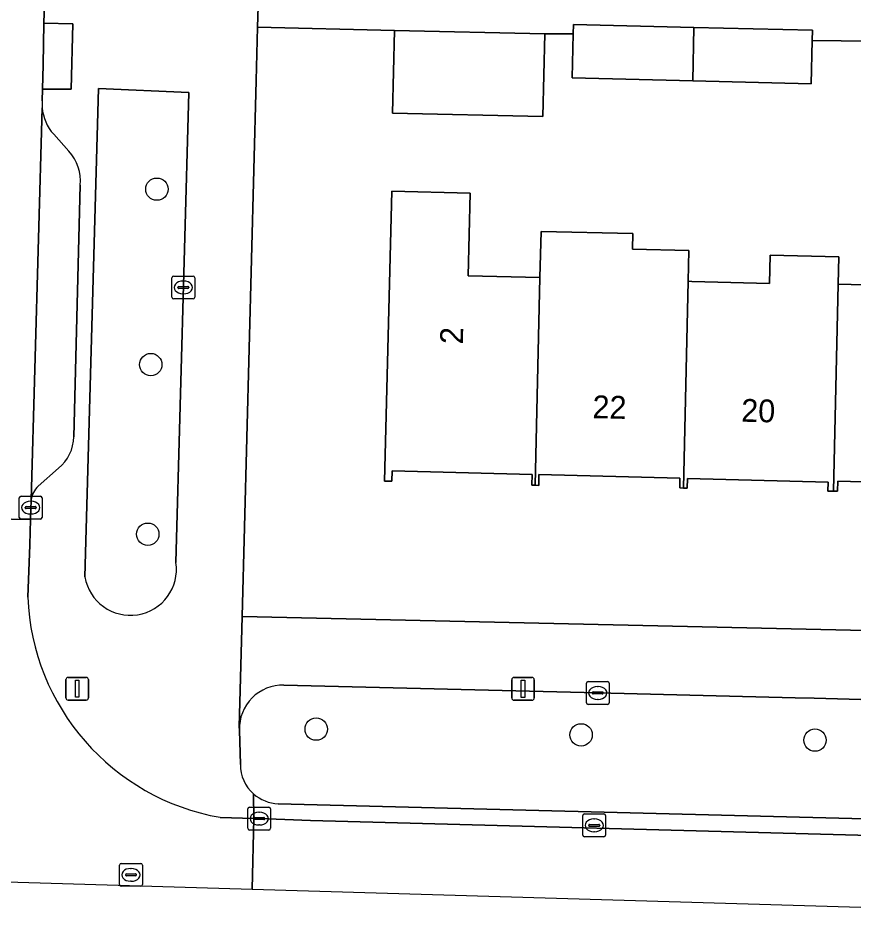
# Model space of a CAD drawing. Extents: x 162082 to 163401, y 388089 to 388636.
# Drawn here: x 162909.75 to 162946.37, y 388089.38 to 388129.37 of the extents above; entities that cross this region are included whole.
import ezdxf

# ---------------------------------------------------------------- set-up
doc = ezdxf.new("R2010")
doc.units = 0
for name, color, linetype in [('IMGEO_Boom', 7, 'Continuous'), ('IMGEO_Erf', 7, 'Continuous'), ('IMGEO_Groenvoorziening', 7, 'Continuous'), ('IMGEO_Kolk', 7, 'Continuous'), ('IMGEO_Lichtmast', 7, 'Continuous'), ('IMGEO_Pand', 7, 'Continuous'), ('IMGEO_Pand_nummerreeks', 7, 'Continuous'), ('IMGEO_Parkeervlak_open', 7, 'Continuous'), ('IMGEO_Rijbaan_lokaal_gesloten', 7, 'Continuous'), ('IMGEO_Rijbaan_lokaal_open', 7, 'Continuous'), ('IMGEO_Rioolput', 7, 'Continuous'), ('IMGEO_Voetpad_open', 7, 'Continuous')]:
    doc.layers.add(name, color=color, linetype=linetype)

msp = doc.modelspace()

# ---------------------------------------------------------------- linework, layer by layer
at = {"layer": 'IMGEO_Boom'}
for centre in [(162915.824, 388121.882), (162915.555, 388114.194), (162915.424, 388106.76), (162922.805, 388098.218), (162934.416, 388097.967), (162944.668, 388097.735)]:
    msp.add_circle(centre, 0.489, dxfattribs=at)
at = {"layer": 'IMGEO_Erf'}
msp.add_lwpolyline([(162970.294, 388127.807), (162965.558, 388127.953), (162965.474, 388124.238), (162958.769, 388124.389), (162958.852, 388128.104), (162957.416, 388128.109), (162957.35, 388126.028), (162952.446, 388126.183), (162947.027, 388126.355), (162947.091, 388128.373), (162944.544, 388128.392), (162944.497, 388126.504), (162939.31, 388126.633), (162934.027, 388126.765), (162934.075, 388128.687), (162932.827, 388128.694), (162932.746, 388125.061), (162926.156, 388125.209), (162926.238, 388128.842), (162920.235, 388128.983), (162920.174, 388126.642), (162919.566, 388103.161), (162969.642, 388102.036)], close=True, dxfattribs=at)
msp.add_lwpolyline([(162951.751, 388108.922), (162945.662, 388109.078), (162945.651, 388108.643), (162945.478, 388108.648), (162945.238, 388108.654), (162945.248, 388109.042), (162939.079, 388109.2), (162939.068, 388108.781), (162938.905, 388108.785), (162938.738, 388108.789), (162938.749, 388109.223), (162932.571, 388109.381), (162932.559, 388108.901), (162932.408, 388108.905), (162932.255, 388108.909), (162932.267, 388109.38), (162926.133, 388109.537), (162926.121, 388109.082), (162925.799, 388109.09), (162926.123, 388121.788), (162929.556, 388121.7), (162929.464, 388118.086), (162932.615, 388118.006), (162932.661, 388120.028), (162936.682, 388119.936), (162936.666, 388119.251), (162939.141, 388119.187), (162939.111, 388117.844), (162939.272, 388117.84), (162939.834, 388117.826), (162942.672, 388117.753), (162942.704, 388118.986), (162945.707, 388118.91), (162945.677, 388117.714), (162949.095, 388117.626)], dxfattribs=at)
at = {"layer": 'IMGEO_Groenvoorziening'}
for points in [[(162917.228, 388126.124), (162913.268, 388126.289), (162912.67, 388104.895)], [(162916.66, 388105.525), (162917.228, 388126.124)], [(162967.721, 388098.915), (162944.633, 388099.573), (162943.804, 388099.593), (162935.144, 388099.802), (162921.394, 388100.145)], [(162919.439, 388098.178), (162919.487, 388096.672)], [(162921.145, 388094.95), (162967.422, 388093.755)]]:
    msp.add_lwpolyline(points, dxfattribs=at)
for centre, radius, start, end in [((162914.662, 388105.226), 2.02, 189.4459, 8.4994), ((162921.344, 388098.239), 1.906, 88.5033, 181.8473), ((162921.188, 388096.651), 1.701, 179.2795, 228.4152), ((162921.188, 388096.651), 1.701, 228.4266, 268.5539)]:
    msp.add_arc(centre, radius, start, end, dxfattribs=at)
at = {"layer": 'IMGEO_Kolk'}
for p, q in [((162916.48, 388117.148), (162916.48, 388118)), ((162916.555, 388118.074), (162917.407, 388118.074)), ((162916.968, 388117.854), (162916.993, 388117.854)), ((162917.481, 388118), (162917.481, 388117.148)), ((162916.739, 388117.568), (162916.739, 388117.58)), ((162917.177, 388117.531), (162916.779, 388117.531)), ((162916.782, 388117.617), (162917.18, 388117.617)), ((162917.223, 388117.58), (162917.223, 388117.568)), ((162917.407, 388117.074), (162916.555, 388117.074)), ((162916.991, 388117.294), (162916.966, 388117.294)), ((162909.793, 388107.5), (162909.793, 388108.352)), ((162909.868, 388108.426), (162910.72, 388108.426)), ((162910.281, 388108.206), (162910.306, 388108.206)), ((162910.794, 388108.352), (162910.794, 388107.5)), ((162910.052, 388107.92), (162910.052, 388107.932)), ((162910.49, 388107.883), (162910.092, 388107.883)), ((162910.095, 388107.969), (162910.493, 388107.969)), ((162910.536, 388107.932), (162910.536, 388107.92)), ((162910.72, 388107.426), (162909.868, 388107.426)), ((162910.304, 388107.646), (162910.279, 388107.646)), ((162934.648, 388099.377), (162934.648, 388100.229)), ((162934.723, 388100.303), (162935.575, 388100.303)), ((162935.649, 388100.229), (162935.649, 388099.377)), ((162934.907, 388099.797), (162934.907, 388099.809)), ((162935.345, 388099.76), (162934.947, 388099.76)), ((162934.95, 388099.846), (162935.348, 388099.846)), ((162935.136, 388100.083), (162935.161, 388100.083)), ((162935.391, 388099.809), (162935.391, 388099.797)), ((162935.159, 388099.523), (162935.134, 388099.523)), ((162935.575, 388099.303), (162934.723, 388099.303)), ((162919.808, 388093.871), (162919.808, 388094.723)), ((162919.883, 388094.797), (162920.735, 388094.797)), ((162920.296, 388094.577), (162920.321, 388094.577)), ((162920.809, 388094.723), (162920.809, 388093.871)), ((162920.067, 388094.291), (162920.067, 388094.303)), ((162920.505, 388094.254), (162920.107, 388094.254)), ((162920.11, 388094.34), (162920.508, 388094.34)), ((162920.551, 388094.303), (162920.551, 388094.291)), ((162934.49, 388093.575), (162934.49, 388094.427)), ((162934.565, 388094.501), (162935.417, 388094.501)), ((162934.978, 388094.281), (162935.003, 388094.281)), ((162935.491, 388094.427), (162935.491, 388093.575)), ((162920.735, 388093.797), (162919.883, 388093.797)), ((162920.319, 388094.017), (162920.294, 388094.017)), ((162934.749, 388093.995), (162934.749, 388094.007)), ((162935.187, 388093.958), (162934.789, 388093.958)), ((162934.792, 388094.044), (162935.19, 388094.044)), ((162935.001, 388093.721), (162934.976, 388093.721)), ((162935.233, 388094.007), (162935.233, 388093.995)), ((162935.417, 388093.501), (162934.565, 388093.501))]:
    msp.add_line(p, q, dxfattribs=at)
for points in [[(162916.48, 388117.148), (162916.48, 388118)], [(162916.555, 388118.074), (162917.407, 388118.074)], [(162917.481, 388118), (162917.481, 388117.148)], [(162917.407, 388117.074), (162916.555, 388117.074)], [(162909.793, 388107.5), (162909.793, 388108.352)], [(162909.868, 388108.426), (162910.72, 388108.426)], [(162910.794, 388108.352), (162910.794, 388107.5)], [(162910.72, 388107.426), (162909.868, 388107.426)], [(162934.648, 388099.377), (162934.648, 388100.229)], [(162934.723, 388100.303), (162935.575, 388100.303)], [(162935.649, 388100.229), (162935.649, 388099.377)], [(162935.575, 388099.303), (162934.723, 388099.303)], [(162919.808, 388093.871), (162919.808, 388094.723)], [(162919.883, 388094.797), (162920.735, 388094.797)], [(162920.809, 388094.723), (162920.809, 388093.871)], [(162934.49, 388093.575), (162934.49, 388094.427)], [(162934.565, 388094.501), (162935.417, 388094.501)], [(162935.491, 388094.427), (162935.491, 388093.575)], [(162920.735, 388093.797), (162919.883, 388093.797)], [(162935.417, 388093.501), (162934.565, 388093.501)]]:
    msp.add_lwpolyline(points, dxfattribs=at)
for centre, radius, start, end in [((162916.557, 388117.998), 0.0765, 91.552, 178.448), ((162916.557, 388117.998), 0.0765, 91.552, 178.448), ((162917.405, 388117.998), 0.0765, 1.552, 88.448), ((162917.405, 388117.998), 0.0765, 1.552, 88.448), ((162916.779, 388117.577), 0.0403, 85.8775, 175.7526), ((162916.776, 388117.567), 0.0366, 178.938, 274.7102), ((162917.18, 388117.574), 0.043, 264.8664, 352.4533), ((162917.184, 388117.579), 0.0386, 1.7309, 96.639), ((162916.557, 388117.15), 0.0765, 181.552, 268.448), ((162916.557, 388117.15), 0.0765, 181.552, 268.448), ((162917.405, 388117.15), 0.0765, 271.552, 358.448), ((162917.405, 388117.15), 0.0765, 271.552, 358.448), ((162909.87, 388108.35), 0.0765, 91.552, 178.448), ((162909.87, 388108.35), 0.0765, 91.552, 178.448), ((162910.718, 388108.35), 0.0765, 1.552, 88.448), ((162910.718, 388108.35), 0.0765, 1.552, 88.448), ((162910.092, 388107.929), 0.0403, 85.8775, 175.7526), ((162910.089, 388107.919), 0.0366, 178.938, 274.7102), ((162910.493, 388107.926), 0.043, 264.8664, 352.4533), ((162910.497, 388107.931), 0.0386, 1.7309, 96.639), ((162909.87, 388107.502), 0.0765, 181.552, 268.448), ((162909.87, 388107.502), 0.0765, 181.552, 268.448), ((162910.718, 388107.502), 0.0765, 271.552, 358.448), ((162910.718, 388107.502), 0.0765, 271.552, 358.448), ((162934.725, 388100.227), 0.0765, 91.552, 178.448), ((162934.725, 388100.227), 0.0765, 91.552, 178.448), ((162935.573, 388100.227), 0.0765, 1.552, 88.448), ((162935.573, 388100.227), 0.0765, 1.552, 88.448), ((162934.947, 388099.806), 0.0403, 85.8775, 175.7526), ((162934.944, 388099.796), 0.0366, 178.938, 274.7102), ((162935.348, 388099.803), 0.043, 264.8664, 352.4533), ((162935.352, 388099.808), 0.0386, 1.7309, 96.639), ((162934.725, 388099.379), 0.0765, 181.552, 268.448), ((162934.725, 388099.379), 0.0765, 181.552, 268.448), ((162935.573, 388099.379), 0.0765, 271.552, 358.448), ((162935.573, 388099.379), 0.0765, 271.552, 358.448), ((162919.885, 388094.721), 0.0765, 91.552, 178.448), ((162919.885, 388094.721), 0.0765, 91.552, 178.448), ((162920.733, 388094.721), 0.0765, 1.552, 88.448), ((162920.733, 388094.721), 0.0765, 1.552, 88.448), ((162920.107, 388094.3), 0.0403, 85.8775, 175.7526), ((162920.104, 388094.29), 0.0366, 178.938, 274.7102), ((162920.508, 388094.297), 0.043, 264.8664, 352.4533), ((162920.512, 388094.302), 0.0386, 1.7309, 96.639), ((162934.567, 388094.425), 0.0765, 91.552, 178.448), ((162934.567, 388094.425), 0.0765, 91.552, 178.448), ((162935.415, 388094.425), 0.0765, 1.552, 88.448), ((162935.415, 388094.425), 0.0765, 1.552, 88.448), ((162919.885, 388093.873), 0.0765, 181.552, 268.448), ((162919.885, 388093.873), 0.0765, 181.552, 268.448), ((162920.733, 388093.873), 0.0765, 271.552, 358.448), ((162920.733, 388093.873), 0.0765, 271.552, 358.448), ((162934.789, 388094.004), 0.0403, 85.8775, 175.7526), ((162934.786, 388093.994), 0.0366, 178.938, 274.7102), ((162935.19, 388094.001), 0.043, 264.8664, 352.4533), ((162935.194, 388094.006), 0.0386, 1.7309, 96.639), ((162934.567, 388093.577), 0.0765, 181.552, 268.448), ((162934.567, 388093.577), 0.0765, 181.552, 268.448), ((162935.415, 388093.577), 0.0765, 271.552, 358.448), ((162935.415, 388093.577), 0.0765, 271.552, 358.448)]:
    msp.add_arc(centre, radius, start, end, dxfattribs=at)
for centre, major_axis, ratio, start_param, end_param in [((162916.967, 388117.574), (-0.387, 0.002), 0.722429, 4.712389, 7.853982), ((162916.992, 388117.574), (-0.39, 0.002), 0.717154, 1.570796, 4.712389), ((162910.28, 388107.926), (-0.387, 0.002), 0.722429, 4.712389, 7.853982), ((162910.305, 388107.926), (-0.39, 0.002), 0.717154, 1.570796, 4.712389), ((162935.135, 388099.803), (-0.387, 0.002), 0.722429, 4.712389, 7.853982), ((162935.16, 388099.803), (-0.39, 0.002), 0.717154, 1.570796, 4.712389), ((162920.295, 388094.297), (-0.387, 0.002), 0.722429, 4.712389, 7.853982), ((162920.32, 388094.297), (-0.39, 0.002), 0.717154, 1.570796, 4.712389), ((162934.977, 388094.001), (-0.387, 0.002), 0.722429, 4.712389, 7.853982), ((162935.002, 388094.001), (-0.39, 0.002), 0.717154, 1.570796, 4.712389)]:
    msp.add_ellipse(centre, major_axis=major_axis, ratio=ratio, start_param=start_param, end_param=end_param, dxfattribs=at)
at = {"layer": 'IMGEO_Lichtmast'}
for p, q in [((162911.832, 388099.587), (162911.832, 388100.387)), ((162911.832, 388100.387), (162911.832, 388099.587)), ((162911.932, 388100.487), (162912.722, 388100.487)), ((162912.722, 388100.487), (162911.932, 388100.487)), ((162912.822, 388100.387), (162912.822, 388099.587)), ((162912.822, 388099.587), (162912.822, 388100.387)), ((162931.374, 388099.584), (162931.374, 388100.384)), ((162931.374, 388100.384), (162931.374, 388099.584)), ((162931.474, 388100.484), (162932.264, 388100.484)), ((162932.264, 388100.484), (162931.474, 388100.484)), ((162932.364, 388100.384), (162932.364, 388099.584)), ((162932.364, 388099.584), (162932.364, 388100.384)), ((162912.722, 388099.487), (162911.932, 388099.487)), ((162911.932, 388099.487), (162912.722, 388099.487)), ((162932.264, 388099.484), (162931.474, 388099.484)), ((162931.474, 388099.484), (162932.264, 388099.484))]:
    msp.add_line(p, q, dxfattribs=at)
for points in [[(162912.252, 388100.362), (162912.402, 388100.362), (162912.402, 388099.612), (162912.252, 388099.612), (162912.252, 388100.362)], [(162931.794, 388100.359), (162931.944, 388100.359), (162931.944, 388099.609), (162931.794, 388099.609), (162931.794, 388100.359)]]:
    msp.add_lwpolyline(points, dxfattribs=at)
for centre, start, end in [((162911.932, 388100.387), 90, 180), ((162911.932, 388100.387), 90, 180), ((162912.722, 388100.387), 0, 90), ((162912.722, 388100.387), 360, 90), ((162931.474, 388100.384), 90, 180), ((162931.474, 388100.384), 90, 180), ((162932.264, 388100.384), 0, 90), ((162932.264, 388100.384), 360, 90), ((162911.932, 388099.587), 180, 270), ((162911.932, 388099.587), 180, 270), ((162912.722, 388099.587), 270, 0), ((162912.722, 388099.587), 270, 0), ((162931.474, 388099.584), 180, 270), ((162931.474, 388099.584), 180, 270), ((162932.264, 388099.584), 270, 0), ((162932.264, 388099.584), 270, 0)]:
    msp.add_arc(centre, 0.1, start, end, dxfattribs=at)
at = {"layer": 'IMGEO_Pand'}
for points in [[(162939.363, 388128.973), (162934.086, 388129.105), (162934.075, 388128.687), (162934.027, 388126.765), (162939.31, 388126.633)], [(162944.544, 388128.392), (162944.555, 388128.844), (162939.363, 388128.973), (162939.31, 388126.633), (162944.497, 388126.504)], [(162932.746, 388125.061), (162932.827, 388128.694), (162926.238, 388128.842), (162926.156, 388125.209)], [(162932.615, 388118.006), (162929.464, 388118.086), (162929.556, 388121.7), (162926.123, 388121.788), (162925.799, 388109.09), (162926.121, 388109.082), (162926.133, 388109.537), (162932.267, 388109.38), (162932.255, 388108.909), (162932.408, 388108.905)], [(162939.111, 388117.844), (162939.141, 388119.187), (162936.666, 388119.251), (162936.682, 388119.936), (162932.661, 388120.028), (162932.615, 388118.006), (162932.408, 388108.905), (162932.559, 388108.901), (162932.571, 388109.381), (162938.749, 388109.223), (162938.738, 388108.789), (162938.905, 388108.785)], [(162945.677, 388117.714), (162945.707, 388118.91), (162942.704, 388118.986), (162942.672, 388117.753), (162939.834, 388117.826), (162939.272, 388117.84), (162939.111, 388117.844), (162938.905, 388108.785), (162939.068, 388108.781), (162939.079, 388109.2), (162945.248, 388109.042), (162945.238, 388108.654), (162945.478, 388108.648)], [(162951.91, 388108.462), (162952.183, 388117.484), (162952.216, 388118.763), (162949.126, 388118.842), (162949.095, 388117.626), (162945.677, 388117.714), (162945.478, 388108.648), (162945.651, 388108.643), (162945.662, 388109.078), (162951.751, 388108.922), (162951.74, 388108.466)]]:
    msp.add_lwpolyline(points, close=True, dxfattribs=at)
at = {"layer": 'IMGEO_Parkeervlak_open'}
for points in [[(162910.798, 388125.453), (162910.314, 388108.27)], [(162911.969, 388123.543), (162911.301, 388124.29)], [(162912.176, 388111.031), (162912.464, 388122.061)], [(162910.62, 388108.864), (162911.511, 388109.658)]]:
    msp.add_lwpolyline(points, dxfattribs=at)
for centre, radius, start, end in [((162912.726, 388125.597), 1.934, 184.2611, 222.516), ((162910.508, 388122.231), 1.964, 355.0281, 41.9114), ((162910.398, 388111.045), 1.778, 308.7587, 359.5557), ((162911.262, 388108.158), 0.954, 132.2561, 173.2332)]:
    msp.add_arc(centre, radius, start, end, dxfattribs=at)
at = {"layer": 'IMGEO_Rijbaan_lokaal_gesloten'}
for points in [[(162910.811, 388126.268), (162910.833, 388127.333), (162910.87, 388129.154), (162910.923, 388130.952), (162912.631, 388191.173)], [(162910.663, 388185.26), (162908.585, 388107.428), (162910.281, 388107.398), (162910.294, 388107.926), (162910.308, 388108.162), (162910.314, 388108.27), (162910.798, 388125.453)], [(162910.799, 388125.75), (162910.811, 388126.268)]]:
    msp.add_lwpolyline(points, dxfattribs=at)
msp.add_arc((162912.8, 388125.595), 2.007, 175.5636, 184.0506, dxfattribs=at)
at = {"layer": 'IMGEO_Rijbaan_lokaal_open'}
for points in [[(162979.37, 388092.916), (162972.729, 388092.877), (162922.556, 388094.219), (162920.309, 388094.297), (162920.075, 388094.305), (162920.001, 388091.209), (162981.751, 388089.382), (163030.627, 388101.772), (163065.289, 388110.558), (163068.422, 388106.205)], [(162910.169, 388104.007), (162910.254, 388106.289), (162910.281, 388107.398), (162908.585, 388107.428), (162904.079, 388107.506), (162902.326, 388107.537), (162902.231, 388105.519)], [(162893.241, 388096.108), (162892.743, 388096.108), (162891.493, 388096.096), (162891.207, 388096.101), (162891.178, 388094.283), (162891.143, 388092.062), (162907.755, 388091.571), (162920.001, 388091.209)], [(162920.001, 388091.209), (162920.075, 388094.305), (162918.596, 388094.352)]]:
    msp.add_lwpolyline(points, dxfattribs=at)
msp.add_arc((162920.347, 388104.386), 10.185, 182.1304, 260.0992, dxfattribs=at)
at = {"layer": 'IMGEO_Rioolput'}
for p, q in [((162914.186, 388091.406), (162914.186, 388092.258)), ((162914.261, 388092.332), (162915.113, 388092.332)), ((162915.187, 388092.258), (162915.187, 388091.406)), ((162914.445, 388091.826), (162914.445, 388091.838)), ((162914.883, 388091.789), (162914.485, 388091.789)), ((162914.488, 388091.875), (162914.886, 388091.875)), ((162914.674, 388092.112), (162914.699, 388092.112)), ((162914.929, 388091.838), (162914.929, 388091.826)), ((162915.113, 388091.332), (162914.261, 388091.332)), ((162914.697, 388091.552), (162914.672, 388091.552))]:
    msp.add_line(p, q, dxfattribs=at)
for points in [[(162914.186, 388091.406), (162914.186, 388092.258)], [(162914.261, 388092.332), (162915.113, 388092.332)], [(162915.187, 388092.258), (162915.187, 388091.406)], [(162915.113, 388091.332), (162914.261, 388091.332)]]:
    msp.add_lwpolyline(points, dxfattribs=at)
for centre, radius, start, end in [((162914.263, 388092.256), 0.0765, 91.552, 178.448), ((162914.263, 388092.256), 0.0765, 91.552, 178.448), ((162915.111, 388092.256), 0.0765, 1.552, 88.448), ((162915.111, 388092.256), 0.0765, 1.552, 88.448), ((162914.485, 388091.835), 0.0403, 85.8775, 175.7526), ((162914.482, 388091.825), 0.0366, 178.938, 274.7102), ((162914.886, 388091.832), 0.043, 264.8664, 352.4533), ((162914.89, 388091.837), 0.0386, 1.7309, 96.639), ((162914.263, 388091.408), 0.0765, 181.552, 268.448), ((162914.263, 388091.408), 0.0765, 181.552, 268.448), ((162915.111, 388091.408), 0.0765, 271.552, 358.448), ((162915.111, 388091.408), 0.0765, 271.552, 358.448)]:
    msp.add_arc(centre, radius, start, end, dxfattribs=at)
for centre, major_axis, ratio, start_param, end_param in [((162914.673, 388091.832), (-0.387, 0.002), 0.722429, 4.712389, 7.853982), ((162914.698, 388091.832), (-0.39, 0.002), 0.717154, 1.570796, 4.712389)]:
    msp.add_ellipse(centre, major_axis=major_axis, ratio=ratio, start_param=start_param, end_param=end_param, dxfattribs=at)
at = {"layer": 'IMGEO_Voetpad_open'}
for points in [[(162920.174, 388126.642), (162920.235, 388128.983), (162920.27, 388130.355), (162920.956, 388156.854), (162920.992, 388158.24), (162921.376, 388173.079), (162921.806, 388184.224), (162918.683, 388187.995), (162914.279, 388186.363), (162912.825, 388134.303)], [(162910.923, 388130.952), (162910.87, 388129.154), (162912.134, 388129.129), (162912.065, 388126.266), (162910.811, 388126.268), (162910.799, 388125.75)], [(162920.27, 388130.355), (162920.235, 388128.983), (162926.238, 388128.842), (162932.827, 388128.694), (162934.075, 388128.687), (162934.086, 388129.105), (162939.363, 388128.973), (162944.555, 388128.844), (162944.544, 388128.392), (162947.091, 388128.373), (162947.103, 388128.762), (162952.519, 388128.591), (162957.426, 388128.436), (162957.416, 388128.109), (162958.852, 388128.104), (162965.558, 388127.953), (162970.294, 388127.807), (162970.336, 388129.446)], [(162919.487, 388096.672), (162919.439, 388098.178), (162919.425, 388098.323), (162919.566, 388103.161), (162920.174, 388126.642)], [(162912.67, 388104.895), (162913.268, 388126.289)], [(162913.268, 388126.289), (162917.228, 388126.124), (162916.66, 388105.525)], [(162911.301, 388124.29), (162911.969, 388123.543)], [(162912.464, 388122.061), (162912.176, 388111.031)], [(162911.511, 388109.658), (162910.62, 388108.864)], [(162910.314, 388108.27), (162910.308, 388108.162), (162910.294, 388107.926), (162910.281, 388107.398), (162910.254, 388106.289), (162910.169, 388104.007)], [(162972.646, 388101.966), (162969.642, 388102.036), (162919.566, 388103.161), (162919.425, 388098.323), (162919.439, 388098.178)], [(162920.059, 388095.378), (162920.075, 388094.305), (162920.309, 388094.297), (162922.556, 388094.219), (162972.729, 388092.877), (162972.74, 388093.376), (162979.381, 388093.415), (162979.507, 388097.333), (162972.511, 388097.295), (162972.646, 388101.966)], [(162921.394, 388100.145), (162935.144, 388099.802), (162943.804, 388099.593), (162944.633, 388099.573), (162967.721, 388098.915)], [(162918.596, 388094.352), (162920.075, 388094.305), (162920.059, 388095.378)], [(162967.422, 388093.755), (162921.145, 388094.95)]]:
    msp.add_lwpolyline(points, dxfattribs=at)
msp.add_lwpolyline([(162910.87, 388129.154), (162910.833, 388127.333), (162910.811, 388126.268), (162912.065, 388126.266), (162912.134, 388129.129)], close=True, dxfattribs=at)
for centre, radius, start, end in [((162912.8, 388125.595), 2.007, 175.5636, 184.0506), ((162912.726, 388125.597), 1.934, 184.2611, 222.516), ((162910.508, 388122.231), 1.964, 355.0281, 41.9114), ((162910.398, 388111.045), 1.778, 308.7587, 359.5557), ((162911.262, 388108.158), 0.954, 132.2561, 173.2332), ((162914.662, 388105.226), 2.02, 189.4459, 8.4994), ((162920.347, 388104.386), 10.185, 182.1304, 260.0992), ((162921.344, 388098.239), 1.906, 88.5033, 181.8473), ((162921.188, 388096.651), 1.701, 179.2795, 228.4152), ((162921.188, 388096.651), 1.701, 228.4266, 268.5539)]:
    msp.add_arc(centre, radius, start, end, dxfattribs=at)

# ---------------------------------------------------------------- texts
at = {"layer": 'IMGEO_Pand_nummerreeks'}
for s, rotation, p in [('2', 88.5384, (162929.233, 388115.078)), ('22', 358.6364, (162934.907, 388111.848)), ('20', 358.6364, (162941.426, 388111.692))]:
    msp.add_text(s, height=1, rotation=rotation, dxfattribs=at).set_placement(p)

doc.saveas('drawing.dxf')
